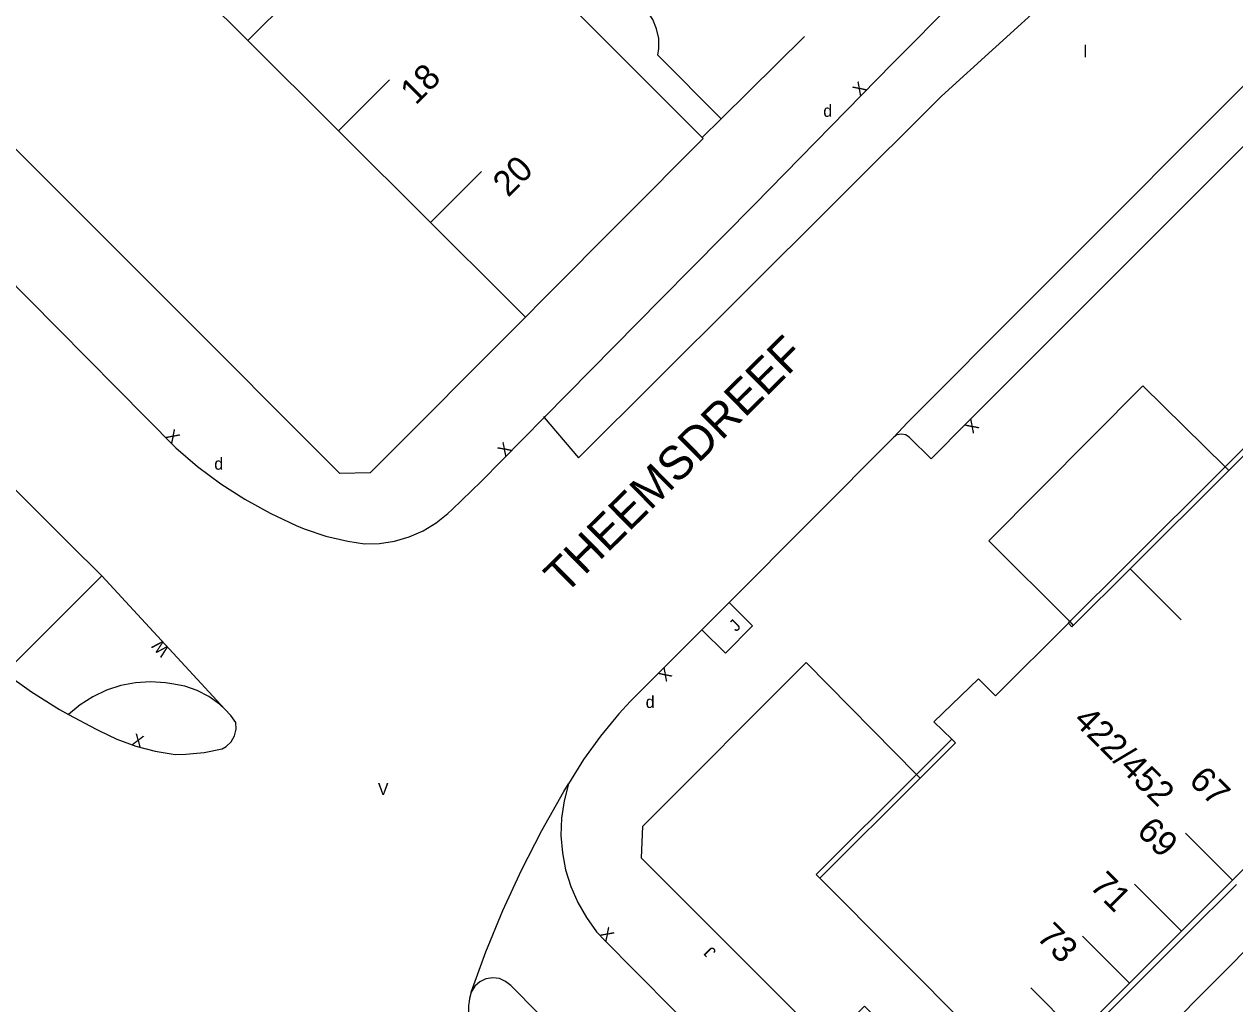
# Model space of a CAD drawing. Extents: x 134999 to 136502, y 457398 to 459002.
# Drawn here: x 136132.9 to 136183.2, y 458570.7 to 458611.4 of the extents above; entities that cross this region are included whole.
import ezdxf

# ---------------------------------------------------------------- set-up
doc = ezdxf.new("R2010")
doc.units = 0
for name, color, linetype in [('RI_DGTB_15', 7, 'Continuous'), ('RI_DGTB_29', 7, 'Continuous'), ('RI_DGTB_3', 7, 'Continuous'), ('RI_DGTB_30', 7, 'Continuous'), ('RI_DGTB_31', 7, 'Continuous'), ('RI_DGTB_35', 7, 'Continuous'), ('RI_DGTB_36', 7, 'Continuous'), ('RI_DGTB_37', 7, 'Continuous'), ('RI_DGTB_4', 7, 'Continuous'), ('RI_DGTB_43', 7, 'Continuous'), ('RI_DGTB_53', 7, 'Continuous'), ('RI_DGTB_54', 7, 'Continuous')]:
    doc.layers.add(name, color=color, linetype=linetype)

msp = doc.modelspace()

# ---------------------------------------------------------------- linework, layer by layer
at = {"layer": 'RI_DGTB_15'}
for p, q in [((136142.164, 458610.766), (136144.283, 458612.891)), ((136145.935, 458607.003), (136148.054, 458609.128)), ((136149.758, 458603.191), (136151.877, 458605.316)), ((136178.866, 458588.783), (136180.985, 458586.659)), ((136183.121, 458575.824), (136181.172, 458577.779)), ((136180.998, 458573.705), (136179.049, 458575.659)), ((136178.84, 458571.549), (136176.891, 458573.504)), ((136176.681, 458569.394), (136174.732, 458571.348))]:
    msp.add_line(p, q, dxfattribs=at)
at = {"layer": 'RI_DGTB_3'}
for p, q in [((136138.315, 458614.601), (136142.106, 458610.822)), ((136155.715, 458612.083), (136157.182, 458610.616)), ((136142.106, 458610.822), (136145.935, 458607.003)), ((136157.182, 458610.616), (136161.064, 458606.734)), ((136145.935, 458607.003), (136149.758, 458603.191)), ((136149.758, 458603.191), (136152.958, 458600)), ((136152.958, 458600), (136153.705, 458599.255)), ((136154.446, 458600), (136153.705, 458599.255)), ((136185.243, 458577.944), (136183.121, 458575.824)), ((136165.954, 458575.916), (136165.801, 458576.07)), ((136174.558, 458567.274), (136165.954, 458575.916)), ((136183.121, 458575.824), (136180.998, 458573.705)), ((136180.998, 458573.705), (136178.84, 458571.549)), ((136178.84, 458571.549), (136176.681, 458569.394))]:
    msp.add_line(p, q, dxfattribs=at)
for points in [[(136154.446, 458600), (136161.104, 458606.695), (136161.064, 458606.734)], [(136183.29, 458575.654), (136181.168, 458573.535)], [(136181.168, 458573.535), (136179.009, 458571.379)], [(136179.009, 458571.379), (136176.851, 458569.224)]]:
    msp.add_lwpolyline(points, dxfattribs=at)
at = {"layer": 'RI_DGTB_4'}
for p, q in [((136182.815, 458593.029), (136184.172, 458594.369)), ((136178.713, 458588.936), (136182.815, 458593.029)), ((136176.363, 458586.591), (136178.713, 458588.936)), ((136176.298, 458586.526), (136176.363, 458586.591)), ((136169.979, 458580.23), (136171.447, 458581.691)), ((136165.801, 458576.07), (136169.979, 458580.23)), ((136165.954, 458575.916), (136170.132, 458580.075))]:
    msp.add_line(p, q, dxfattribs=at)
for points in [[(136182.979, 458592.88), (136184.322, 458594.218), (136184.172, 458594.369)], [(136178.866, 458588.783), (136182.979, 458592.88)], [(136178.866, 458588.783), (136176.502, 458586.427)], [(136176.298, 458586.526), (136173.265, 458583.5), (136172.557, 458584.21), (136170.703, 458582.412), (136171.447, 458581.691)], [(136176.502, 458586.427), (136176.448, 458586.373), (136176.298, 458586.526)], [(136170.132, 458580.075), (136171.603, 458581.54), (136171.447, 458581.691)]]:
    msp.add_lwpolyline(points, dxfattribs=at)
at = {"layer": 'RI_DGTB_53'}
for p, q in [((136171.022, 458608.457), (136177.132, 458614.014)), ((136162.539, 458600), (136171.022, 458608.457)), ((136155.923, 458593.404), (136162.539, 458600)), ((136172.982, 458589.952), (136179.393, 458596.403)), ((136169.017, 458594.248), (136162.181, 458587.388))]:
    msp.add_line(p, q, dxfattribs=at)
for points in [[(136174.717, 458600), (136184.863, 458610.164)], [(136185.719, 458610.258), (136186.574, 458609.374), (136184.954, 458607.748), (136183.417, 458606.205), (136177.216, 458600)], [(136169.017, 458594.248), (136169.605, 458594.879), (136174.717, 458600)], [(136177.216, 458600), (136172.093, 458594.874), (136170.585, 458593.367), (136169.693, 458594.243)], [(136153.705, 458599.255), (136147.243, 458592.775), (136145.993, 458592.749)], [(136154.459, 458595.122), (136154.493, 458595.082)], [(136154.493, 458595.082), (136155.923, 458593.404)], [(136169.693, 458594.243), (136169.537, 458594.354), (136169.349, 458594.393), (136169.161, 458594.353), (136169.017, 458594.248)], [(136162.181, 458587.388), (136161.053, 458586.249)], [(136161.053, 458586.249), (136162.035, 458585.277), (136163.163, 458586.416), (136162.181, 458587.388)], [(136159.339, 458584.537), (136158.078, 458583.282), (136157.59, 458582.75), (136156.827, 458581.825), (136156.128, 458580.85), (136155.495, 458579.831)], [(136151.455, 458571.173), (136152.066, 458572.846), (136152.766, 458574.563), (136153.54, 458576.249), (136154.386, 458577.899), (136155.303, 458579.512), (136155.495, 458579.831)], [(136155.495, 458579.831), (136155.314, 458579.13), (136155.211, 458578.413), (136155.188, 458577.689), (136155.245, 458576.967), (136155.381, 458576.256), (136155.595, 458575.564), (136155.884, 458574.899), (136156.244, 458574.271), (136156.671, 458573.686), (136156.772, 458573.566)], [(136151.856, 458566.476), (136151.883, 458566.424), (136152.038, 458566.298), (136152.229, 458566.241), (136152.428, 458566.264), (136152.601, 458566.363), (136152.64, 458566.4), (136155.05, 458568.79), (136155.157, 458568.971), (136155.19, 458569.179), (136155.143, 458569.384), (136155.05, 458569.53), (136154.27, 458570.27), (136153.1, 458571.44), (136152.883, 458571.619), (136152.625, 458571.731), (136152.346, 458571.765), (136152.068, 458571.72), (136151.814, 458571.599), (136151.604, 458571.412), (136151.455, 458571.173)], [(136151.455, 458571.173), (136151.379, 458570.902), (136151.37, 458570.78), (136151.34, 458570.61), (136151.373, 458569.423), (136151.485, 458568.241), (136151.58, 458567.6), (136151.79, 458566.6), (136151.856, 458566.476)]]:
    msp.add_lwpolyline(points, dxfattribs=at)
at = {"layer": 'RI_DGTB_54'}
for p, q in [((136165.32, 458610.93), (136161.856, 458607.514)), ((136161.856, 458607.514), (136161.064, 458606.734)), ((136138.747, 458600), (136145.993, 458592.749)), ((136179.393, 458596.403), (136182.815, 458593.029)), ((136176.363, 458586.591), (136172.982, 458589.952)), ((136136.088, 458588.493), (136132.045, 458584.456)), ((136136.088, 458588.493), (136141.203, 458582.951)), ((136161.053, 458586.249), (136159.339, 458584.537)), ((136169.979, 458580.23), (136170.132, 458580.075)), ((136186.665, 458575.938), (136179.32, 458568.546))]:
    msp.add_line(p, q, dxfattribs=at)
for points in [[(136133.048, 458600), (136129.899, 458603.183), (136129.058, 458603.946), (136114.491, 458618.503), (136106.963, 458626.052), (136106.504, 458626.556), (136106.108, 458627.111), (136105.779, 458627.708), (136105.523, 458628.339), (136105.342, 458628.996), (136105.239, 458629.67), (136105.216, 458630.351), (136105.227, 458630.59), (136105.316, 458631.26), (136105.484, 458631.914), (136105.535, 458632.066), (136105.866, 458632.796), (136106.267, 458633.489), (136106.736, 458634.139), (136106.978, 458634.427), (136107.651, 458635.063), (136115.717, 458643.066), (136123.828, 458651.232), (136125.957, 458653.402)], [(136138.747, 458600), (136108.892, 458629.877), (136109.04, 458631.303), (136113.75, 458635.957), (136113.661, 458636.05), (136115.229, 458637.622)], [(136184.751, 458622.684), (136181.472, 458619.412), (136180.963, 458618.941), (136180.403, 458618.531), (136179.799, 458618.188), (136179.16, 458617.918), (136178.919, 458617.837), (136177.844, 458617.412), (136176.877, 458616.939), (136175.947, 458616.396), (136175.061, 458615.785), (136174.325, 458615.198), (136168.983, 458609.817), (136163.219, 458603.929), (136159.344, 458600)], [(136161.856, 458607.514), (136159.219, 458610.152), (136159.26, 458610.43), (136159.254, 458610.849), (136159.168, 458611.258), (136159.007, 458611.644), (136158.775, 458611.991), (136158.481, 458612.289), (136158.335, 458612.391), (136157.972, 458612.577), (136157.58, 458612.687), (136157.173, 458612.719), (136156.769, 458612.672), (136156.381, 458612.546), (136156.025, 458612.347), (136155.715, 458612.083)], [(136124.575, 458600), (136134.754, 458589.811), (136136.088, 458588.493)], [(136133.048, 458600), (136139.162, 458593.819), (136140.072, 458593.041), (136141.032, 458592.326), (136142.037, 458591.676), (136143.084, 458591.096), (136144.167, 458590.586), (136144.506, 458590.444), (136145.402, 458590.15), (136146.32, 458589.933), (136147.012, 458589.822), (136147.642, 458589.841), (136148.265, 458589.941), (136148.87, 458590.118), (136149.448, 458590.37), (136149.989, 458590.693), (136150.485, 458591.082), (136150.664, 458591.25), (136151.869, 458592.421), (136154.493, 458595.082)], [(136154.493, 458595.082), (136159.344, 458600)], [(136182.815, 458593.029), (136182.979, 458592.88)], [(136176.363, 458586.591), (136176.502, 458586.427)], [(136169.979, 458580.23), (136165.388, 458584.881), (136158.585, 458578.059), (136158.525, 458576.764), (136166.271, 458569.002), (136167.822, 458570.588), (136169.861, 458568.593), (136168.253, 458566.987), (136170.255, 458564.98), (136171.944, 458564.76), (136174.558, 458567.274)], [(136132.045, 458584.456), (136133.165, 458583.661), (136134.329, 458582.933), (136134.703, 458582.718)], [(136141.203, 458582.951), (136140.981, 458583.153), (136140.539, 458583.472), (136140.054, 458583.723), (136139.538, 458583.901), (136139.002, 458584.001), (136138.74, 458584.042), (136138.114, 458584.083), (136137.488, 458584.045), (136136.872, 458583.926), (136136.276, 458583.731), (136135.71, 458583.461), (136135.183, 458583.122), (136134.703, 458582.718)], [(136134.703, 458582.718), (136135.843, 458582.119), (136135.963, 458582.053), (136136.716, 458581.693), (136137.5, 458581.406), (136138.309, 458581.196), (136139.133, 458581.064), (136139.579, 458581.07), (136140.344, 458581.142), (136141.097, 458581.294), (136141.254, 458581.387), (136141.461, 458581.584), (136141.604, 458581.83), (136141.675, 458582.107), (136141.666, 458582.392), (136141.447, 458582.682), (136141.203, 458582.951)], [(136176.882, 458558.155), (136176.466, 458557.91), (136175.926, 458557.685), (136175.36, 458557.535), (136174.779, 458557.464), (136174.194, 458557.472), (136173.616, 458557.56), (136173.055, 458557.727), (136172.521, 458557.968), (136172.026, 458558.279), (136171.638, 458558.598), (136162.417, 458567.914), (136161.289, 458569.006), (136156.917, 458573.416), (136156.772, 458573.566)]]:
    msp.add_lwpolyline(points, dxfattribs=at)

# ---------------------------------------------------------------- texts
at = {"layer": 'RI_DGTB_29'}
for p in [(136166.101, 458607.593), (136140.764, 458592.908), (136158.712, 458582.995)]:
    msp.add_text('d', height=0.5, dxfattribs=at).set_placement(p)
at = {"layer": 'RI_DGTB_30'}
for s, height, rotation, p in [('X', 0.5, 44.5004, (136167.62, 458608.431)), ('X', 0.5, 225.0172, (136172.27, 458595.051)), ('X', 0.5, 314.714, (136138.707, 458594.28)), ('X', 0.5, 45.4577, (136152.86, 458593.426)), ('W', 0.499, 132.7021, (136138.923, 458585.408)), ('X', 0.5, 224.5004, (136159.507, 458584.719)), ('X', 0.5, 341.4518, (136137.302, 458581.475)), ('X', 0.499, 314.524, (136156.774, 458573.567))]:
    msp.add_text(s, height=height, rotation=rotation, dxfattribs=at).set_placement(p)
msp.add_text('V', height=0.5, dxfattribs=at).set_placement((136147.569, 458579.377))
at = {"layer": 'RI_DGTB_31'}
for height, rotation, p in [(0.5, 45, (136162.478, 458586.139)), (0.499, 134.9409, (136161.671, 458572.877))]:
    msp.add_text('J', height=height, rotation=rotation, dxfattribs=at).set_placement(p)
at = {"layer": 'RI_DGTB_35'}
for s, rotation, p in [('20', 45.0852, (136152.992, 458604.211)), ('422/452', 314.9147, (136176.459, 458582.428))]:
    msp.add_text(s, height=1.054, rotation=rotation, dxfattribs=at).set_placement(p)
at = {"layer": 'RI_DGTB_36'}
for s, rotation, p in [('18', 45.0852, (136149.145, 458608.047)), ('67', 314.9612, (136181.264, 458579.926)), ('69', 314.9612, (136179.095, 458577.814)), ('71', 314.9612, (136177.14, 458575.543)), ('73', 314.9612, (136174.93, 458573.422))]:
    msp.add_text(s, height=1.054, rotation=rotation, dxfattribs=at).set_placement(p)
at = {"layer": 'RI_DGTB_37'}
msp.add_text('THEEMSDREEF', height=1.39998, rotation=44.5546, dxfattribs=at).set_placement((136155.344, 458587.676))
at = {"layer": 'RI_DGTB_43'}
msp.add_text('l', height=0.5, dxfattribs=at).set_placement((136176.934, 458610.061))

doc.saveas('drawing.dxf')
